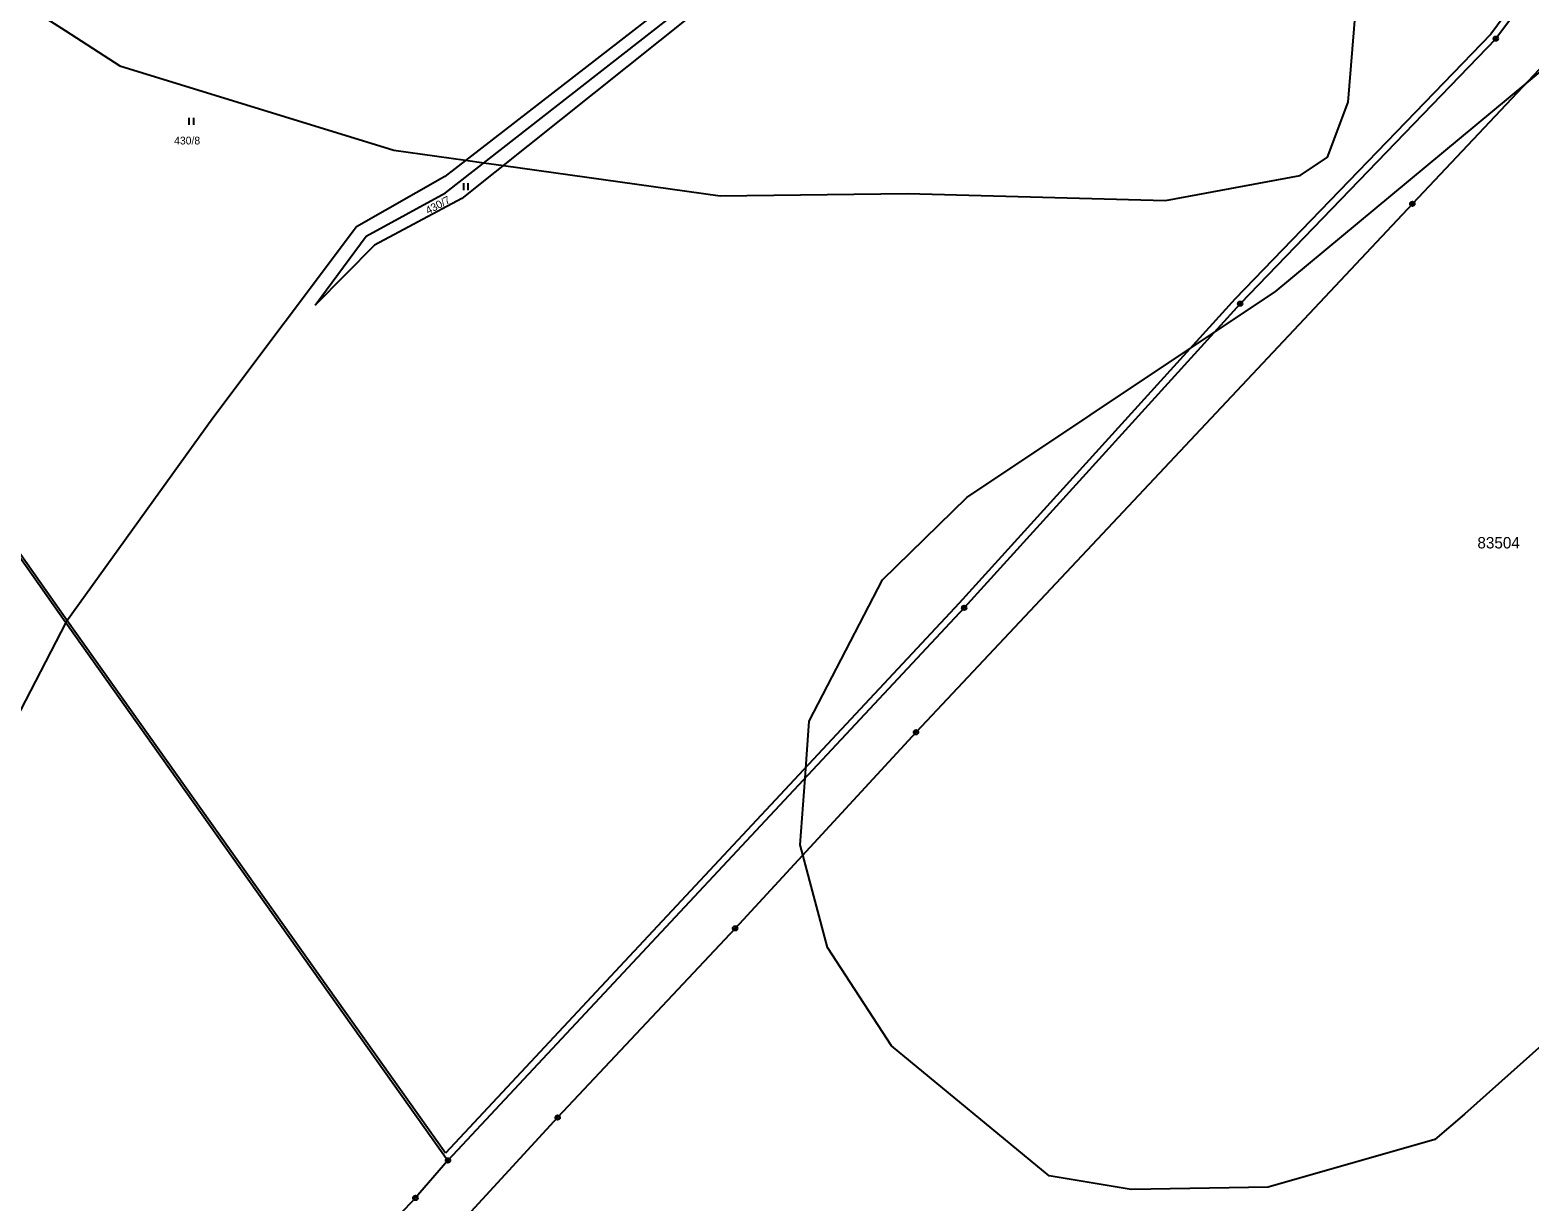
# Model space of a CAD drawing. Extents: x -547623 to -538651, y -1096714 to -1086522.
# Drawn here: x -543757.7 to -543429.2, y -1093972.7 to -1093716.2 of the extents above; entities that cross this region are included whole.
import ezdxf

# ---------------------------------------------------------------- set-up
doc = ezdxf.new("R2010")
doc.units = 0
for name, color, linetype in [('Vrstva 1', 7, 'Continuous'), ('Vrstva 25', 7, 'Continuous'), ('Vrstva 52', 7, 'Continuous'), ('Vrstva 53', 7, 'Continuous'), ('Vrstva 62', 7, 'Continuous'), ('Vrstva 83', 7, 'Continuous'), ('Vrstva 86', 7, 'Continuous')]:
    doc.layers.add(name, color=color, linetype=linetype)

msp = doc.modelspace()

# ---------------------------------------------------------------- linework, layer by layer
at = {"layer": 'Vrstva 1'}
for points in [[(-543429.74, -1093708.75), (-543436.63, -1093718.08)], [(-543617.93, -1093710.38), (-543666.84, -1093748.23)], [(-543666.66, -1093751.82), (-543615.11, -1093711.59)], [(-543612.49, -1093712.74), (-543663.07, -1093753.09)], [(-543436.63, -1093718.08), (-543492.65, -1093776.08)], [(-543425.96, -1093723.58), (-543454.93, -1093754.23)], [(-543666.84, -1093748.23), (-543686.14, -1093759.23)], [(-543684.04, -1093761.34), (-543666.66, -1093751.82)], [(-543663.07, -1093753.09), (-543682.26, -1093763.27)], [(-543454.93, -1093754.23), (-543563.63, -1093869.89)], [(-543686.14, -1093759.23), (-543717.61, -1093801.13)], [(-543695.22, -1093776.41), (-543684.04, -1093761.34)], [(-543682.26, -1093763.27), (-543695.22, -1093776.41)], [(-543803.8, -1093769.31), (-543749.86, -1093845.89)], [(-543492.65, -1093776.08), (-543553.09, -1093842.67)], [(-543717.61, -1093801.13), (-543749.86, -1093845.89)], [(-543553.09, -1093842.67), (-543666.13, -1093963.61)], [(-543749.86, -1093845.89), (-543770.9, -1093886.54)], [(-543749.86, -1093845.89), (-543666.13, -1093963.61)], [(-543563.63, -1093869.89), (-543603.25, -1093912.82)], [(-543603.25, -1093912.82), (-543642.12, -1093954.23)], [(-543642.12, -1093954.23), (-543684.21, -1094000)], [(-543666.13, -1093963.61), (-543673.26, -1093971.82)], [(-543673.26, -1093971.82), (-543696.34, -1093996.25)]]:
    msp.add_lwpolyline(points, dxfattribs=at)
at = {"layer": 'Vrstva 25'}
for p, q in [((-543722.78, -1093736.91), (-543722.78, -1093735.41)), ((-543721.78, -1093736.91), (-543721.78, -1093735.41)), ((-543662.69, -1093751.21), (-543662.69, -1093749.71)), ((-543661.69, -1093751.21), (-543661.69, -1093749.71))]:
    msp.add_line(p, q, dxfattribs=at)
at = {"layer": 'Vrstva 52'}
for points in [[(-543763.21, -1093707.8), (-543750, -1093716.29), (-543738, -1093724), (-543678, -1093742.5), (-543662.28, -1093744.7), (-543658.26, -1093745.26), (-543654, -1093745.86), (-543606.5, -1093752.5), (-543565.5, -1093752), (-543509, -1093753.5), (-543479.5, -1093748), (-543473.5, -1093744), (-543469, -1093732), (-543462.5, -1093652.5), (-543464, -1093603)], [(-543430.03, -1093727.89), (-543414.5, -1093715), (-543352.5, -1093666), (-543345.5, -1093663.5), (-543323.5, -1093667), (-543306.5, -1093682), (-543298, -1093706), (-543294, -1093751), (-543298.5, -1093778), (-543310, -1093805), (-543335, -1093845.5), (-543388, -1093904), (-543443.5, -1093953.5), (-543450, -1093959), (-543486.5, -1093969.5)], [(-543486.5, -1093969.5), (-543516.5, -1093970), (-543534.5, -1093967), (-543569, -1093938.5), (-543583, -1093917), (-543588.4, -1093896.73), (-543589, -1093894.5), (-543587.92, -1093879.94), (-543587, -1093867.5), (-543571, -1093836.5), (-543552.5, -1093818.5), (-543498.44, -1093782.46), (-543485, -1093773.5), (-543430.03, -1093727.89)]]:
    msp.add_lwpolyline(points, dxfattribs=at)
at = {"layer": 'Vrstva 62'}
for points in [[(-543322.42, -1093479.29), (-543323.75, -1093482.74), (-543343.35, -1093533.98), (-543352.69, -1093567.3), (-543368.29, -1093617.27), (-543377.1, -1093646.82), (-543384.11, -1093658.03), (-543391.9, -1093667.1), (-543430.88, -1093707.78), (-543437.77, -1093717.1), (-543493.74, -1093775.05), (-543554.19, -1093841.65), (-543666.67, -1093961.99)], [(-543666.67, -1093961.99), (-543749.45, -1093845.6), (-543803.39, -1093769.02), (-543854.23, -1093697.19), (-543847.22, -1093685.9), (-543823.23, -1093647.22), (-543808.71, -1093626.04), (-543789.93, -1093602.98), (-543785.36, -1093597.18), (-543759.46, -1093564.28), (-543754.73, -1093554.59), (-543753.76, -1093552.62), (-543751.53, -1093551.33), (-543748.48, -1093549.35), (-543744.68, -1093546.88), (-543703.85, -1093520.37), (-543687.82, -1093508), (-543681.44, -1093502.02), (-543677.2, -1093498.03)]]:
    msp.add_lwpolyline(points, dxfattribs=at)
at = {"layer": 'Vrstva 83'}
for centre, radius in [((-543436.63, -1093718.08), 0.5), ((-543436.63, -1093718.08), 0.1), ((-543454.93, -1093754.23), 0.5), ((-543454.93, -1093754.23), 0.1), ((-543492.65, -1093776.08), 0.5), ((-543492.65, -1093776.08), 0.1), ((-543553.09, -1093842.67), 0.5), ((-543553.09, -1093842.67), 0.1), ((-543563.63, -1093869.89), 0.5), ((-543563.63, -1093869.89), 0.1), ((-543603.25, -1093912.82), 0.5), ((-543603.25, -1093912.82), 0.1), ((-543642.12, -1093954.23), 0.5), ((-543642.12, -1093954.23), 0.1), ((-543666.13, -1093963.61), 0.5), ((-543666.13, -1093963.61), 0.1), ((-543673.26, -1093971.82), 0.5), ((-543673.26, -1093971.82), 0.1)]:
    msp.add_circle(centre, radius, dxfattribs=at)

# ---------------------------------------------------------------- texts
at = {"layer": 'Vrstva 53'}
msp.add_text('83504', height=2.5, dxfattribs=at).set_placement((-543440.68, -1093829.66))
at = {"layer": 'Vrstva 86'}
msp.add_text('430/8', height=1.7, dxfattribs=at).set_placement((-543726.1, -1093741.23))
msp.add_text('430/7', height=1.7, rotation=27.869, dxfattribs=at).set_placement((-543670.48, -1093756.57))

doc.saveas('drawing.dxf')
